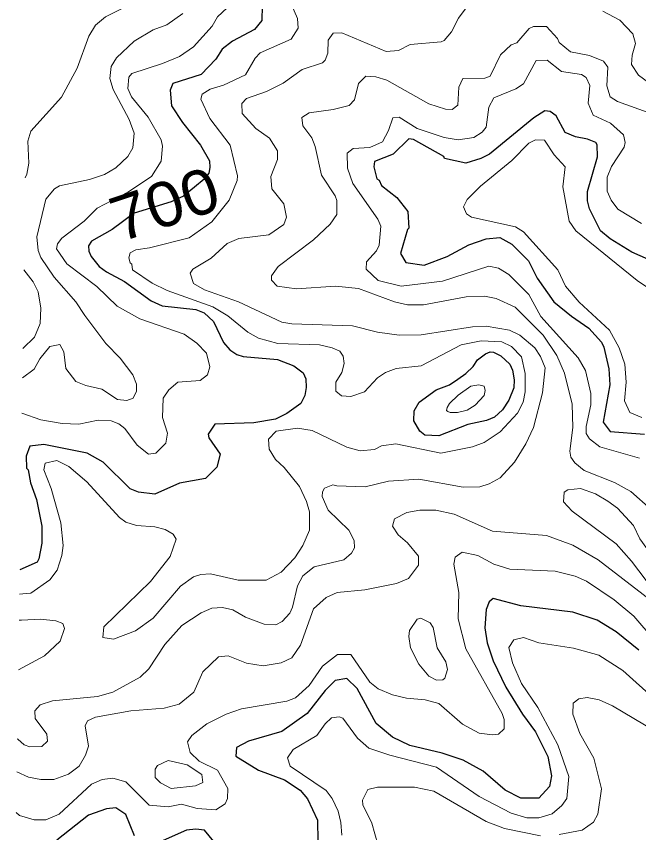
# Model space of a CAD drawing. Extents: x 673.3 to 698.5, y 6984.3 to 7012.3.
# Drawn here: x 673.326 to 674.439, y 6988.991 to 6990.452 of the extents above; entities that cross this region are included whole.
import ezdxf
from ezdxf.enums import TextEntityAlignment as Align

# ---------------------------------------------------------------- set-up
doc = ezdxf.new("R2010")
doc.units = 0
doc.header["$LTSCALE"] = 0.032
doc.layers.add('1', color=7, linetype='Continuous', lineweight=25)
doc.layers.add('2', color=7, linetype='Continuous', lineweight=13)
doc.layers.add('61', color=7, linetype='Continuous')

msp = doc.modelspace()

# ---------------------------------------------------------------- linework, layer by layer
at = {"layer": '1'}
for points in [[(673.7655, 6990.4708), (673.7647, 6990.4445), (673.7518, 6990.4288), (673.7125, 6990.4077), (673.6941, 6990.3936), (673.6825, 6990.3755), (673.6563, 6990.3479), (673.6059, 6990.3321), (673.6011, 6990.3201), (673.6031, 6990.2919), (673.623, 6990.2623), (673.6554, 6990.2215), (673.6711, 6990.1936), (673.6718, 6990.1819), (673.6699, 6990.1718), (673.6618, 6990.1605), (673.6447, 6990.1464), (673.6248, 6990.1301), (673.6028, 6990.12), (673.5364, 6990.0998), (673.4974, 6990.0705), (673.4602, 6990.0499), (673.4546, 6990.0417), (673.4551, 6990.0318), (673.4593, 6990.0224), (673.4738, 6990.0047), (673.4868, 6989.9947), (673.5194, 6989.9775), (673.5667, 6989.9428), (673.5867, 6989.9341), (673.6466, 6989.9276), (673.6619, 6989.9215), (673.6784, 6989.9062), (673.6962, 6989.8686), (673.7075, 6989.8554), (673.7203, 6989.847), (673.7316, 6989.8437), (673.7932, 6989.8381), (673.8225, 6989.8267), (673.8388, 6989.8143), (673.8435, 6989.8036), (673.8445, 6989.7881), (673.8421, 6989.7738), (673.8347, 6989.7592), (673.8098, 6989.7413), (673.7896, 6989.7314), (673.7506, 6989.7248), (673.6806, 6989.7221), (673.6688, 6989.7044), (673.6703, 6989.698), (673.6905, 6989.6686), (673.6845, 6989.6455), (673.6639, 6989.6249), (673.6176, 6989.6166), (673.5733, 6989.5971), (673.5442, 6989.6004), (673.5291, 6989.6065), (673.4808, 6989.6546), (673.4523, 6989.6702), (673.3746, 6989.6857), (673.3496, 6989.6832), (673.343, 6989.6649), (673.3438, 6989.6437), (673.347, 6989.6404), (673.3511, 6989.6172), (673.3617, 6989.5877), (673.3714, 6989.5395), (673.3714, 6989.5096), (673.3659, 6989.4812), (673.3627, 6989.4753), (673.3317, 6989.4618)], [(674.472, 6990.0103), (674.4271, 6990.0301), (674.3884, 6990.0542), (674.3711, 6990.0681), (674.3511, 6990.1079), (674.3479, 6990.122), (674.3479, 6990.1389), (674.3657, 6990.2005), (674.3649, 6990.2222), (674.3626, 6990.2266), (674.3478, 6990.2322), (674.3261, 6990.2363), (674.3076, 6990.2442), (674.2917, 6990.2744), (674.281, 6990.2818), (674.2716, 6990.2832), (674.252, 6990.2707), (674.1722, 6990.2055), (674.1569, 6990.1975), (674.1301, 6990.1893), (674.0919, 6990.1979), (674.0904, 6990.2013), (674.0366, 6990.2318), (674.0278, 6990.2329), (674.0001, 6990.2054), (673.9663, 6990.1923)], [(673.9663, 6990.1923), (673.9652, 6990.1827), (673.9709, 6990.1616), (673.9747, 6990.1589), (673.979, 6990.1493), (674.0064, 6990.1282), (674.0261, 6990.1032), (674.0279, 6990.0732), (674.0254, 6990.0709), (674.0133, 6990.0278), (674.0228, 6990.0118), (674.0557, 6990.007), (674.0966, 6990.0223), (674.1355, 6990.0434), (674.1665, 6990.0539), (674.1911, 6990.0563), (674.2121, 6990.0447), (674.2419, 6990.0146), (674.2576, 6989.9836), (674.2876, 6989.9415), (674.319, 6989.9153), (674.35, 6989.8944), (674.3729, 6989.8693), (674.3772, 6989.8603), (674.3861, 6989.8213), (674.3877, 6989.7929), (674.3756, 6989.7259), (674.3883, 6989.7091), (674.4496, 6989.7045)], [(674.4396, 6989.3178), (674.3993, 6989.3507), (674.3652, 6989.3713), (674.3216, 6989.386), (674.2282, 6989.3971), (674.1787, 6989.4106), (674.1721, 6989.4041), (674.1662, 6989.3908), (674.1639, 6989.3577), (674.1682, 6989.3311), (674.179, 6989.2988), (674.2016, 6989.2519), (674.2314, 6989.2036), (674.2546, 6989.172), (674.277, 6989.1275), (674.2835, 6989.0929), (674.2796, 6989.0738), (674.2605, 6989.0533), (674.2284, 6989.053), (674.2002, 6989.0671), (674.1611, 6989.1012), (674.125, 6989.1213), (674.0877, 6989.1337), (674.0297, 6989.1475), (673.9988, 6989.1622), (673.9698, 6989.1868), (673.9357, 6989.2493), (673.917, 6989.2671), (673.8962, 6989.2635), (673.8783, 6989.2455), (673.846, 6989.2043), (673.8008, 6989.1725), (673.7411, 6989.1548), (673.7194, 6989.1435), (673.7182, 6989.1279), (673.7588, 6989.1029), (673.8057, 6989.0859), (673.8334, 6989.0673), (673.8464, 6989.052), (673.8648, 6989.0139), (673.8649, 6988.9753)], [(673.537, 6988.9853), (673.5215, 6989.0239), (673.5036, 6989.0358), (673.487, 6989.0342), (673.4545, 6989.0228), (673.398, 6988.9776)], [(673.6791, 6988.9756), (673.6622, 6988.9958), (673.6469, 6988.9976), (673.6304, 6988.9959), (673.5724, 6988.9702)]]:
    msp.add_lwpolyline(points, dxfattribs=at)
msp.add_lwpolyline([(674.1011, 6989.7927), (674.1156, 6989.8029), (674.1303, 6989.8129), (674.1429, 6989.8253), (674.1507, 6989.8372), (674.1651, 6989.8479), (674.1738, 6989.8519), (674.1793, 6989.8514), (674.1928, 6989.8448), (674.2085, 6989.8299), (674.2135, 6989.819), (674.2167, 6989.8018), (674.2159, 6989.7876), (674.2068, 6989.7654), (674.1957, 6989.748), (674.1814, 6989.7351), (674.1672, 6989.7288), (674.1336, 6989.7216), (674.0815, 6989.7013), (674.0569, 6989.7028), (674.048, 6989.7097), (674.0368, 6989.7285), (674.0376, 6989.746), (674.0463, 6989.7618), (674.0769, 6989.7837)], close=True, dxfattribs=at)
at = {"layer": '2'}
for points in [[(673.5546, 6990.4864), (673.4854, 6990.4512), (673.4674, 6990.4364), (673.4551, 6990.4169), (673.4347, 6990.3595), (673.4062, 6990.3078), (673.3514, 6990.2465), (673.3462, 6990.2287), (673.3478, 6990.1894), (673.3445, 6990.1696), (673.3415, 6990.1629)], [(673.7214, 6990.167), (673.7082, 6990.2218), (673.672, 6990.2696), (673.6558, 6990.3041), (673.6582, 6990.3129), (673.6724, 6990.3216), (673.6966, 6990.3287), (673.736, 6990.3472), (673.7529, 6990.3774), (673.7622, 6990.3869), (673.8176, 6990.4113), (673.8299, 6990.4307), (673.829, 6990.448), (673.8146, 6990.4815)], [(673.7028, 6990.4675), (673.6856, 6990.451), (673.6763, 6990.4345), (673.6426, 6990.3976), (673.6178, 6990.3803), (673.5874, 6990.3678), (673.5322, 6990.35), (673.527, 6990.3435), (673.5254, 6990.3229), (673.5319, 6990.3081), (673.5613, 6990.2719), (673.5847, 6990.2314), (673.5871, 6990.22), (673.5849, 6990.193), (673.5676, 6990.1655), (673.5249, 6990.1374), (673.4702, 6990.1088), (673.4472, 6990.0856), (673.4069, 6990.055), (673.3992, 6990.0451), (673.3974, 6990.036), (673.4158, 6990.0095)], [(674.0915, 6990.4092), (674.1043, 6990.4244), (674.117, 6990.4491), (674.1304, 6990.4676)], [(673.3365, 6989.8051), (673.3575, 6989.821), (673.3675, 6989.8392), (673.3853, 6989.8614), (673.4035, 6989.8649), (673.4104, 6989.8519), (673.414, 6989.822), (673.4321, 6989.7989), (673.4499, 6989.7913), (673.4786, 6989.7852), (673.5067, 6989.7664), (673.5232, 6989.7648), (673.5349, 6989.7689), (673.5405, 6989.7816), (673.5408, 6989.7941), (673.5344, 6989.8107), (673.5116, 6989.8403), (673.4855, 6989.8666), (673.448, 6989.9167), (673.4318, 6989.9413), (673.3935, 6989.9852), (673.3695, 6990.0204), (673.3648, 6990.0331), (673.3625, 6990.0577), (673.3785, 6990.1249), (673.3939, 6990.1432), (673.4031, 6990.1491), (673.4566, 6990.1603), (673.4831, 6990.169), (673.5036, 6990.1811), (673.5249, 6990.2014), (673.5342, 6990.2169), (673.5366, 6990.2431), (673.5276, 6990.2675), (673.4991, 6990.3213), (673.4931, 6990.3409), (673.4954, 6990.3622), (673.505, 6990.378), (673.5366, 6990.4078), (673.5707, 6990.4279), (673.5947, 6990.4368), (673.6238, 6990.4571)], [(674.375, 6990.4617), (674.4059, 6990.4454), (674.4289, 6990.4211), (674.4334, 6990.4036), (674.4276, 6990.3829), (674.4267, 6990.3659), (674.4393, 6990.3469), (674.4567, 6990.334)], [(674.4627, 6990.2778), (674.4015, 6990.2996), (674.3884, 6990.3083), (674.3822, 6990.3279), (674.3844, 6990.3614), (674.3767, 6990.3719), (674.3516, 6990.3821), (674.3175, 6990.3887), (674.297, 6990.4051), (674.2939, 6990.4123), (674.2744, 6990.434), (674.2513, 6990.4342), (674.2432, 6990.4306), (674.2215, 6990.4047), (674.2112, 6990.4012), (674.1919, 6990.3833), (674.1737, 6990.3449), (674.1642, 6990.3414), (674.1246, 6990.3411), (674.1173, 6990.3256), (674.1156, 6990.2934), (674.1055, 6990.2852), (674.0939, 6990.2861), (674.0636, 6990.2958), (673.9887, 6990.338), (673.9688, 6990.3439), (673.9513, 6990.3453), (673.9382, 6990.3322), (673.9309, 6990.3025), (673.9215, 6990.2924), (673.8929, 6990.2852), (673.8495, 6990.2793), (673.8364, 6990.2709), (673.8381, 6990.2563), (673.8542, 6990.2346), (673.8604, 6990.219), (673.8715, 6990.168), (673.8962, 6990.131), (673.8991, 6990.1224), (673.8991, 6990.0974), (673.8871, 6990.0801), (673.8576, 6990.0523), (673.7943, 6990.0044), (673.782, 6989.9879), (673.7823, 6989.9801), (673.7925, 6989.9693), (673.8271, 6989.9643), (673.8969, 6989.9692), (673.9379, 6989.9652), (674.0024, 6989.9412), (674.0256, 6989.9356), (674.0545, 6989.9358), (674.1306, 6989.9499), (674.1637, 6989.9512), (674.1841, 6989.947), (674.2186, 6989.9315), (674.2686, 6989.8815), (674.2932, 6989.8454), (674.3065, 6989.8138), (674.3202, 6989.7584), (674.3217, 6989.7164), (674.3161, 6989.6737), (674.3177, 6989.6631), (674.3253, 6989.653), (674.3419, 6989.6395), (674.3962, 6989.618), (674.4255, 6989.6017), (674.4616, 6989.5694)], [(673.3274, 6989.1593), (673.328, 6989.1588), (673.3396, 6989.1486), (673.3496, 6989.1449), (673.371, 6989.1453), (673.3816, 6989.1552), (673.3802, 6989.1677), (673.3593, 6989.1953), (673.3585, 6989.2095), (673.3685, 6989.2203), (673.3905, 6989.2272), (673.471, 6989.2347), (673.4986, 6989.2425), (673.5473, 6989.2696), (673.5627, 6989.2842), (673.5916, 6989.3279), (673.6216, 6989.3618), (673.6565, 6989.3844), (673.6752, 6989.393), (673.6945, 6989.3942), (673.7129, 6989.3903), (673.736, 6989.3769), (673.7691, 6989.3643), (673.79, 6989.3633), (673.8016, 6989.3692), (673.815, 6989.3842), (673.82, 6989.3948), (673.829, 6989.433), (673.8386, 6989.451), (673.8584, 6989.4669), (673.9119, 6989.4796), (673.9252, 6989.4913), (673.9308, 6989.501), (673.9302, 6989.5144), (673.9206, 6989.5326), (673.8835, 6989.5685), (673.8731, 6989.5927), (673.8734, 6989.601), (673.8772, 6989.608), (673.8918, 6989.614), (673.899, 6989.6117), (673.9499, 6989.6101), (673.9917, 6989.6205), (674.0459, 6989.6239), (674.1253, 6989.6093), (674.1552, 6989.6104), (674.172, 6989.6154), (674.1912, 6989.6262), (674.2173, 6989.6546), (674.2373, 6989.6872), (674.251, 6989.7162), (674.2672, 6989.7782), (674.272, 6989.823), (674.2638, 6989.8437), (674.2538, 6989.8589), (674.2265, 6989.8817), (674.2081, 6989.8903), (674.1665, 6989.8975), (674.1419, 6989.8966), (674.0499, 6989.8821), (674.0108, 6989.8813), (673.9719, 6989.8867), (673.9272, 6989.8983), (673.8187, 6989.9016), (673.8008, 6989.9046), (673.7235, 6989.9413), (673.6624, 6989.9625), (673.6426, 6989.9741), (673.6368, 6989.9925), (673.6416, 6990), (673.6743, 6990.0196), (673.7028, 6990.0457), (673.7236, 6990.0546), (673.7772, 6990.0609), (673.8044, 6990.0794), (673.8094, 6990.0925), (673.8045, 6990.1166), (673.7827, 6990.1435), (673.7811, 6990.1654), (673.7932, 6990.196), (673.7931, 6990.2115), (673.7789, 6990.2344), (673.7544, 6990.2514), (673.7297, 6990.2782), (673.729, 6990.2962), (673.7374, 6990.3051), (673.7734, 6990.3176), (673.8031, 6990.3324), (673.8372, 6990.3568), (673.8736, 6990.3691), (673.8783, 6990.3736), (673.8828, 6990.3865), (673.8837, 6990.4094), (673.8925, 6990.422), (673.908, 6990.4227), (673.9875, 6990.3894), (674.0096, 6990.391), (674.0306, 6990.4018), (674.0861, 6990.4065), (674.0915, 6990.4092)], [(674.4445, 6990.0817), (674.4022, 6990.1071), (674.3899, 6990.1231), (674.3829, 6990.1395), (674.3828, 6990.1643), (674.3905, 6990.1832), (674.4135, 6990.2178), (674.4153, 6990.2265), (674.4121, 6990.2403), (674.3887, 6990.2611), (674.3577, 6990.2755), (674.3487, 6990.2968), (674.3518, 6990.3282), (674.3452, 6990.343), (674.337, 6990.348), (674.3015, 6990.3536), (674.2759, 6990.3738), (674.2557, 6990.3729), (674.2335, 6990.3314), (674.2197, 6990.3225), (674.1802, 6990.3063), (674.171, 6990.2894), (674.1662, 6990.2536), (674.1591, 6990.2446), (674.1443, 6990.2351), (674.1165, 6990.2314), (674.0913, 6990.2354), (674.0431, 6990.2515), (674.0106, 6990.2718), (673.9993, 6990.2703), (673.9918, 6990.2476), (673.9807, 6990.2276), (673.958, 6990.2176), (673.9285, 6990.2158), (673.9174, 6990.2073), (673.9184, 6990.1804), (673.9276, 6990.1532), (673.9723, 6990.0894), (673.9781, 6990.0764), (673.9748, 6990.0426), (673.9699, 6990.0327), (673.9523, 6990.0126), (673.9515, 6990), (673.9733, 6989.9797), (674.0144, 6989.9692), (674.0883, 6989.9782), (674.1711, 6990.005), (674.1884, 6990.0012), (674.2072, 6989.9901), (674.2429, 6989.9543), (674.2644, 6989.9149), (674.3313, 6989.8408), (674.3443, 6989.8184), (674.3535, 6989.7773), (674.3535, 6989.7571), (674.3454, 6989.7183), (674.3454, 6989.7057), (674.3516, 6989.6959), (674.3701, 6989.6817), (674.4408, 6989.6617)], [(674.4448, 6989.7343), (674.4235, 6989.7431), (674.4138, 6989.7639), (674.4171, 6989.7976), (674.4145, 6989.8298), (674.4047, 6989.8587), (674.3871, 6989.8908), (674.3326, 6989.9404), (674.3087, 6989.9693), (674.2947, 6989.9988), (674.2333, 6990.0667), (674.2191, 6990.0757), (674.1404, 6990.0928), (674.1315, 6990.0987), (674.1258, 6990.1115), (674.1327, 6990.1245), (674.1562, 6990.1481), (674.2121, 6990.1942), (674.2427, 6990.2249), (674.2545, 6990.2314), (674.2707, 6990.2306), (674.288, 6990.2042), (674.3077, 6990.1828), (674.3038, 6990.1472), (674.315, 6990.0855), (674.327, 6990.0683), (674.4366, 6989.9797), (674.4711, 6989.956)], [(673.331, 6989.418), (673.3373, 6989.4185), (673.3518, 6989.4196), (673.3855, 6989.4435), (673.3984, 6989.4613), (673.4072, 6989.4871), (673.4096, 6989.5053), (673.4055, 6989.5457), (673.3878, 6989.607), (673.3747, 6989.6403), (673.3772, 6989.6523), (673.3979, 6989.6572), (673.4196, 6989.6465), (673.4516, 6989.6194), (673.5102, 6989.5551), (673.5217, 6989.5472), (673.5405, 6989.5409), (673.5737, 6989.5383), (673.5919, 6989.5338), (673.6065, 6989.5254), (673.6114, 6989.5166), (673.6009, 6989.4855), (673.5656, 6989.4409), (673.4823, 6989.3594), (673.4807, 6989.3406), (673.4997, 6989.3376), (673.5388, 6989.3525), (673.5704, 6989.3751), (673.6197, 6989.4325), (673.6427, 6989.4492), (673.6558, 6989.4535), (673.673, 6989.4544), (673.7229, 6989.4431), (673.7727, 6989.4432), (673.7994, 6989.4572), (673.8242, 6989.4829), (673.8382, 6989.5052), (673.8502, 6989.5327), (673.8502, 6989.5652), (673.8451, 6989.5839), (673.8325, 6989.6106), (673.8048, 6989.6448), (673.7897, 6989.6591), (673.7779, 6989.6774), (673.777, 6989.6955), (673.7905, 6989.7099), (673.8285, 6989.7151), (673.8548, 6989.7111), (673.9168, 6989.681), (673.9408, 6989.6744), (673.9664, 6989.6768), (673.9792, 6989.6834), (674.0045, 6989.6874), (674.0851, 6989.6705), (674.1421, 6989.6817), (674.1628, 6989.6898), (674.1915, 6989.7083), (674.2224, 6989.742), (674.2327, 6989.7617), (674.2362, 6989.7802), (674.2362, 6989.8128), (674.2298, 6989.8426), (674.2118, 6989.8616), (674.1946, 6989.8696), (674.1575, 6989.8714), (674.1214, 6989.8641), (674.0499, 6989.827), (674.0053, 6989.8218), (673.9862, 6989.8148), (673.9718, 6989.8055), (673.9487, 6989.7804), (673.9242, 6989.7721), (673.9074, 6989.7728), (673.8976, 6989.7811), (673.8974, 6989.7975), (673.9081, 6989.8147), (673.9121, 6989.8307), (673.9105, 6989.8441), (673.9047, 6989.8527), (673.8911, 6989.8589), (673.8682, 6989.8641), (673.7936, 6989.8669), (673.7588, 6989.8765), (673.7401, 6989.8871), (673.7044, 6989.9162), (673.6775, 6989.9325), (673.5958, 6989.9616), (673.5688, 6989.9744), (673.5337, 6989.9985), (673.5326, 6990.0088), (673.5294, 6990.011), (673.527, 6990.0201), (673.5291, 6990.0288), (673.5397, 6990.0344), (673.5639, 6990.0376), (673.6347, 6990.0556), (673.6757, 6990.0846), (673.7063, 6990.123), (673.7208, 6990.1584), (673.7214, 6990.167)], [(673.4158, 6990.0095), (673.4694, 6989.9689), (673.5058, 6989.9335), (673.5467, 6989.9108), (673.6258, 6989.8835), (673.6489, 6989.8675), (673.6658, 6989.8493), (673.6718, 6989.8249), (673.668, 6989.8108), (673.6545, 6989.8006), (673.6148, 6989.7972), (673.5983, 6989.784), (673.5882, 6989.7691), (673.587, 6989.7341), (673.596, 6989.7061), (673.5929, 6989.6885), (673.5752, 6989.6704), (673.5623, 6989.6687), (673.5416, 6989.6848), (673.52, 6989.7148), (673.5088, 6989.7231), (673.4955, 6989.7283), (673.4721, 6989.7297), (673.4375, 6989.7225), (673.4076, 6989.7236), (673.3697, 6989.7301), (673.3356, 6989.7421)], [(673.3392, 6989.9983), (673.3555, 6989.9768), (673.3648, 6989.9591), (673.3692, 6989.9298), (673.3681, 6989.9025), (673.3583, 6989.878), (673.3373, 6989.8577), (673.3372, 6989.8576)], [(674.4914, 6989.3834), (674.3668, 6989.4795), (674.3214, 6989.5059), (674.2744, 6989.5228), (674.1778, 6989.5306), (674.1092, 6989.5611), (674.0766, 6989.5685), (674.048, 6989.5686), (674.0245, 6989.5644), (674.0022, 6989.5527), (673.9986, 6989.5396), (674.0088, 6989.5242), (674.0259, 6989.51), (674.0455, 6989.4861), (674.0456, 6989.4698), (674.0272, 6989.4459), (674.0061, 6989.4369), (673.9495, 6989.426), (673.8995, 6989.4211), (673.8799, 6989.4123), (673.8576, 6989.3917), (673.8344, 6989.3268), (673.8187, 6989.3043), (673.7997, 6989.2949), (673.7676, 6989.29), (673.7373, 6989.2948), (673.7047, 6989.3077), (673.6872, 6989.3057), (673.6591, 6989.2789), (673.6432, 6989.2428), (673.617, 6989.2214), (673.59, 6989.2138), (673.5307, 6989.2093), (673.4672, 6989.1978), (673.4531, 6989.1915), (673.4488, 6989.1822), (673.4545, 6989.1458), (673.4495, 6989.1298), (673.4381, 6989.1103), (673.4189, 6989.0957), (673.393, 6989.0865), (673.3695, 6989.0864), (673.3476, 6989.0908), (673.3266, 6989.1004)], [(674.5001, 6989.2981), (674.4309, 6989.3787), (674.3957, 6989.408), (674.3462, 6989.4414), (674.326, 6989.4501), (674.2897, 6989.4594), (674.2086, 6989.463), (674.1803, 6989.4718), (674.1518, 6989.4873), (674.1234, 6989.4935), (674.1109, 6989.4844), (674.1084, 6989.4716), (674.1173, 6989.4209), (674.1165, 6989.3738), (674.1301, 6989.32), (674.1953, 6989.2044), (674.1987, 6989.1939), (674.1987, 6989.1772), (674.1887, 6989.1678), (674.1777, 6989.1662), (674.1542, 6989.1693), (674.1238, 6989.1857), (674.0815, 6989.2223), (674.0571, 6989.2289), (674.024, 6989.2318), (673.9991, 6989.2382), (673.9731, 6989.2489), (673.9581, 6989.2604), (673.9242, 6989.3102), (673.9006, 6989.3101), (673.8733, 6989.2893), (673.8495, 6989.2545), (673.8255, 6989.2328), (673.8098, 6989.2265), (673.7285, 6989.2127), (673.7014, 6989.2034), (673.6668, 6989.1861), (673.6399, 6989.1649), (673.632, 6989.1537), (673.6369, 6989.1345), (673.653, 6989.1195), (673.6858, 6989.1032), (673.7044, 6989.0701), (673.7037, 6989.0526), (673.6996, 6989.0428), (673.6827, 6989.0319), (673.6494, 6989.0348), (673.6209, 6989.0424), (673.5972, 6989.0376), (673.5634, 6989.0404), (673.5214, 6989.0821), (673.4981, 6989.0888), (673.4793, 6989.0865), (673.4603, 6989.078), (673.4022, 6989.0244), (673.3782, 6989.014), (673.3578, 6989.014), (673.331, 6989.022), (673.3256, 6989.0271)], [(673.3292, 6989.2828), (673.3763, 6989.3076), (673.4042, 6989.3337), (673.412, 6989.3569), (673.4087, 6989.3656), (673.3964, 6989.3705), (673.369, 6989.3731), (673.3348, 6989.3715), (673.3304, 6989.3713)], [(674.2605, 6989.0176), (674.2845, 6989.025), (674.302, 6989.0397), (674.311, 6989.0522), (674.3144, 6989.0917), (674.2948, 6989.1483), (674.259, 6989.2151), (674.2299, 6989.2585), (674.2134, 6989.2953), (674.2071, 6989.3229), (674.2161, 6989.3364), (674.233, 6989.3403), (674.2609, 6989.3311), (674.323, 6989.3217), (674.3679, 6989.3088), (674.4108, 6989.2816), (674.5353, 6989.1699)], [(674.4688, 6989.1729), (674.3923, 6989.2185), (674.3687, 6989.229), (674.347, 6989.2329), (674.3321, 6989.2306), (674.322, 6989.2233), (674.3216, 6989.2032), (674.3343, 6989.1689), (674.359, 6989.1245), (674.373, 6989.0698), (674.3664, 6989.0243), (674.3583, 6989.0098), (674.3383, 6988.9958), (674.2969, 6988.9877)], [(673.908, 6988.9867), (673.9065, 6989.0095), (673.9016, 6989.0296), (673.8909, 6989.0522), (673.8801, 6989.067), (673.8159, 6989.1105), (673.8111, 6989.1253), (673.821, 6989.14), (673.8633, 6989.1654), (673.8782, 6989.186), (673.8897, 6989.1966), (673.9035, 6989.1988), (673.91, 6989.1959), (673.936, 6989.1603), (673.9563, 6989.1426), (673.9941, 6989.13), (674.0777, 6989.1086), (674.1538, 6989.0559), (674.2109, 6989.0259), (674.2395, 6989.0179), (674.2605, 6989.0176)], [(674.2636, 6988.9855), (674.1995, 6988.999), (674.1662, 6989.0115), (674.073, 6989.0653), (674.0379, 6989.0725), (673.9721, 6989.0725), (673.9546, 6989.0685), (673.9449, 6989.0494), (673.9459, 6989.041), (673.9617, 6989.0085), (673.9726, 6988.9701)]]:
    msp.add_lwpolyline(points, dxfattribs=at)
for points in [[(674.1165, 6989.7742), (674.1388, 6989.7901), (674.1534, 6989.7925), (674.1628, 6989.7902), (674.1644, 6989.7825), (674.1629, 6989.7735), (674.1465, 6989.7565), (674.1322, 6989.7474), (674.1153, 6989.7433), (674.1021, 6989.7429), (674.098, 6989.7451), (674.0955, 6989.7468), (674.0966, 6989.752), (674.1011, 6989.7591)], [(674.4268, 6989.4774), (674.3993, 6989.508), (674.3205, 6989.5665), (674.3048, 6989.5835), (674.3063, 6989.6006), (674.3127, 6989.6045), (674.335, 6989.6074), (674.362, 6989.5977), (674.3839, 6989.5843), (674.4013, 6989.572), (674.4299, 6989.5411), (674.4412, 6989.5171), (674.4665, 6989.4825), (674.496, 6989.4536), (674.505, 6989.441), (674.5037, 6989.4274), (674.4957, 6989.4242), (674.4765, 6989.4248), (674.4525, 6989.4427)], [(674.046, 6989.2931), (674.0313, 6989.322), (674.0278, 6989.3421), (674.0295, 6989.3532), (674.0431, 6989.3736), (674.0497, 6989.3754), (674.0661, 6989.367), (674.0715, 6989.3587), (674.079, 6989.3222), (674.0942, 6989.2972), (674.0971, 6989.2831), (674.0926, 6989.2676), (674.0886, 6989.2646), (674.0775, 6989.264), (674.0638, 6989.2712)], [(673.6311, 6989.1129), (673.6576, 6989.0955), (673.6594, 6989.0809), (673.6464, 6989.0753), (673.6028, 6989.0701), (673.5834, 6989.0807), (673.574, 6989.0899), (673.574, 6989.1049), (673.5781, 6989.1113), (673.5976, 6989.1205)]]:
    msp.add_lwpolyline(points, close=True, dxfattribs=at)

# ---------------------------------------------------------------- texts
at = {"layer": '61', "width": 1.1}
msp.add_text('700', height=0.08, rotation=18.383, dxfattribs=at).set_placement((673.6037, 6990.0782), align=Align.CENTER)

doc.saveas('drawing.dxf')
